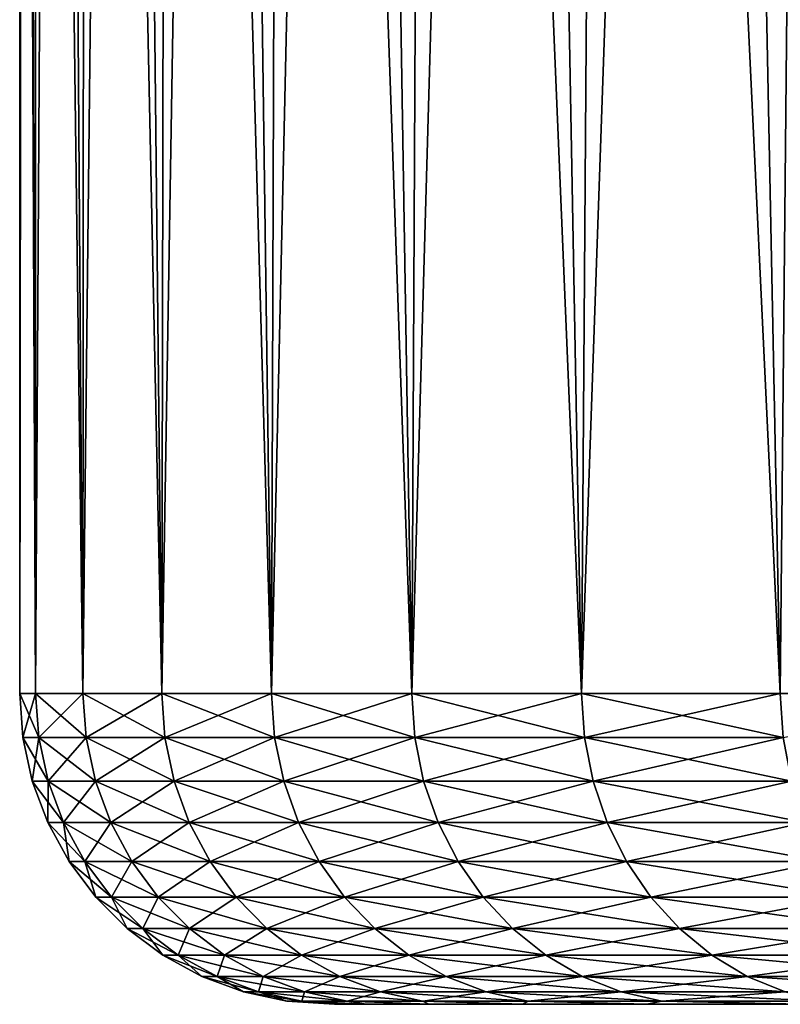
# Model space of a CAD drawing. Header units: metres. Extents: x -105 to 105, y -68 to 103.
# Tile 339 of 416: x 45 to 48.67, y 84.09 to 88.84. Entities that reach past the tile are written whole.
import ezdxf

# ---------------------------------------------------------------- set-up
doc = ezdxf.new("R2010")
doc.units = ezdxf.units.M
doc.layers.add('solid_FIT-BATH-150_SW0001_01', color=7, linetype='CONTINUOUS')

msp = doc.modelspace()

# ---------------------------------------------------------------- linework, layer by layer
at = {"layer": 'solid_FIT-BATH-150_SW0001_01'}
for points in [[(45, 85.585892, -0.703682), (45.000065, 103.085892, -0.703485), (45.020035, 103.085892, -1.799397)], [(45.076424, 85.585892, 1.436486), (45.000065, 103.085892, -0.703485), (45, 85.585892, -0.703682)], [(45, 85.585892, -0.703682), (45.020035, 103.085892, -1.799397), (45.07645, 85.585892, -2.843849)], [(45.076424, 85.585892, 1.436486), (45.020039, 103.085892, 0.392429), (45.000065, 103.085892, -0.703485)], [(45.07645, 85.585892, -2.843849), (45.020035, 103.085892, -1.799397), (45.080009, 103.085892, -2.892565)], [(45.076424, 85.585892, 1.436486), (45.080013, 103.085892, 1.485601), (45.020039, 103.085892, 0.392429)], [(45.305328, 85.585892, 3.565748), (45.080013, 103.085892, 1.485601), (45.076424, 85.585892, 1.436486)], [(45.07645, 85.585892, -2.843849), (45.080009, 103.085892, -2.892565), (45.180031, 103.085892, -3.98454)], [(45.07645, 85.585892, -2.843849), (45.180031, 103.085892, -3.98454), (45.305382, 85.585892, -4.973109)], [(45.305328, 85.585892, 3.565748), (45.180035, 103.085892, 2.577585), (45.080013, 103.085892, 1.485601)], [(45.305382, 85.585892, -4.973109), (45.180031, 103.085892, -3.98454), (45.319706, 103.085892, -5.071554)], [(45.305328, 85.585892, 3.565748), (45.31971, 103.085892, 3.664605), (45.180035, 103.085892, 2.577585)], [(45.685551, 85.585892, 5.673256), (45.31971, 103.085892, 3.664605), (45.305328, 85.585892, 3.565748)], [(45.305382, 85.585892, -4.973109), (45.319706, 103.085892, -5.071554), (45.499001, 103.085892, -6.152109)], [(45.305382, 85.585892, -4.973109), (45.499001, 103.085892, -6.152109), (45.685627, 85.585892, -7.080612)], [(45.685551, 85.585892, 5.673256), (45.499012, 103.085892, 4.745159), (45.31971, 103.085892, 3.664605)], [(45.685627, 85.585892, -7.080612), (45.499001, 103.085892, -6.152109), (45.717918, 103.085892, -7.226949)], [(45.685551, 85.585892, 5.673256), (45.717926, 103.085892, 5.819994), (45.499012, 103.085892, 4.745159)], [(46.215149, 85.585892, 7.74827), (45.717926, 103.085892, 5.819994), (45.685551, 85.585892, 5.673256)], [(45.685627, 85.585892, -7.080612), (45.717918, 103.085892, -7.226949), (45.975544, 103.085892, -8.291713)], [(45.685627, 85.585892, -7.080612), (45.975544, 103.085892, -8.291713), (46.215252, 85.585892, -9.15562)], [(46.215149, 85.585892, 7.74827), (45.975555, 103.085892, 6.884752), (45.717926, 103.085892, 5.819994)], [(46.215252, 85.585892, -9.15562), (45.975544, 103.085892, -8.291713), (46.272026, 103.085892, -9.346421)], [(46.215149, 85.585892, 7.74827), (46.272034, 103.085892, 7.939456), (45.975555, 103.085892, 6.884752)], [(46.89143, 85.585892, 9.780215), (46.272034, 103.085892, 7.939456), (46.215149, 85.585892, 7.74827)], [(46.215252, 85.585892, -9.15562), (46.272026, 103.085892, -9.346421), (46.607021, 103.085892, -10.390422)], [(46.215252, 85.585892, -9.15562), (46.607021, 103.085892, -10.390422), (46.89156, 85.585892, -11.187557)], [(46.89143, 85.585892, 9.780215), (46.607033, 103.085892, 8.983454), (46.272034, 103.085892, 7.939456)], [(46.89156, 85.585892, -11.187557), (46.607021, 103.085892, -10.390422), (46.979359, 103.085892, -11.419981)], [(46.89143, 85.585892, 9.780215), (46.979366, 103.085892, 10.013012), (46.607033, 103.085892, 8.983454)], [(47.710941, 85.585892, 11.758739), (46.979366, 103.085892, 10.013012), (46.89143, 85.585892, 9.780215)], [(46.89156, 85.585892, -11.187557), (46.979359, 103.085892, -11.419981), (47.389542, 103.085892, -12.436297)], [(46.89156, 85.585892, -11.187557), (47.389542, 103.085892, -12.436297), (47.711094, 85.585892, -13.16607)], [(47.710941, 85.585892, 11.758739), (47.389553, 103.085892, 11.02933), (46.979366, 103.085892, 10.013012)], [(47.711094, 85.585892, -13.16607), (47.389542, 103.085892, -12.436297), (47.83662, 103.085892, -13.437297)], [(47.710941, 85.585892, 11.758739), (47.836636, 103.085892, 12.030334), (47.389553, 103.085892, 11.02933)], [(48.669514, 85.585892, 13.673759), (47.836636, 103.085892, 12.030334), (47.710941, 85.585892, 11.758739)], [(47.711094, 85.585892, -13.16607), (47.83662, 103.085892, -13.437297), (48.319397, 103.085892, -14.420033)], [(47.711094, 85.585892, -13.16607), (48.319397, 103.085892, -14.420033), (48.669689, 85.585892, -15.081078)], [(48.669514, 85.585892, 13.673759), (48.319416, 103.085892, 13.013074), (47.836636, 103.085892, 12.030334)], [(48.669689, 85.585892, -15.081078), (48.319397, 103.085892, -14.420033), (48.838623, 103.085892, -15.386044)], [(48.669514, 85.585892, 13.673759), (48.838646, 103.085892, 13.979086), (48.319416, 103.085892, 13.013074)], [(49.76226, 85.585892, 15.515515), (48.838646, 103.085892, 13.979086), (48.669514, 85.585892, 13.673759)], [(45, 85.585892, -0.703682), (45.091667, 85.372414, -2.842585), (45.015266, 85.372414, -0.703498)], [(45.076424, 85.585892, 1.436486), (45, 85.585892, -0.703682), (45.015266, 85.372414, -0.703498)], [(45, 85.585892, -0.703682), (45.07645, 85.585892, -2.843849), (45.091667, 85.372414, -2.842585)], [(45.076424, 85.585892, 1.436486), (45.015266, 85.372414, -0.703498), (45.091667, 85.372414, 1.435588)], [(45.305328, 85.585892, 3.565748), (45.076424, 85.585892, 1.436486), (45.091667, 85.372414, 1.435588)], [(45.07645, 85.585892, -2.843849), (45.320469, 85.372414, -4.970771), (45.091667, 85.372414, -2.842585)], [(45.07645, 85.585892, -2.843849), (45.305382, 85.585892, -4.973109), (45.320469, 85.372414, -4.970771)], [(45.305328, 85.585892, 3.565748), (45.091667, 85.372414, 1.435588), (45.320469, 85.372414, 3.563774)], [(45.685551, 85.585892, 5.673256), (45.305328, 85.585892, 3.565748), (45.320469, 85.372414, 3.563774)], [(45.305382, 85.585892, -4.973109), (45.700512, 85.372414, -7.077212), (45.320469, 85.372414, -4.970771)], [(45.305382, 85.585892, -4.973109), (45.685627, 85.585892, -7.080612), (45.700512, 85.372414, -7.077212)], [(45.685551, 85.585892, 5.673256), (45.320469, 85.372414, 3.563774), (45.700512, 85.372414, 5.670215)], [(46.215149, 85.585892, 7.74827), (45.685551, 85.585892, 5.673256), (45.700512, 85.372414, 5.670215)], [(45.685627, 85.585892, -7.080612), (46.229858, 85.372414, -9.151174), (45.700512, 85.372414, -7.077212)], [(45.685627, 85.585892, -7.080612), (46.215252, 85.585892, -9.15562), (46.229858, 85.372414, -9.151174)], [(46.215149, 85.585892, 7.74827), (45.700512, 85.372414, 5.670215), (46.229858, 85.372414, 7.744177)], [(46.89143, 85.585892, 9.780215), (46.215149, 85.585892, 7.74827), (46.229858, 85.372414, 7.744177)], [(46.215252, 85.585892, -9.15562), (46.905815, 85.372414, -11.182088), (46.229858, 85.372414, -9.151174)], [(46.215252, 85.585892, -9.15562), (46.89156, 85.585892, -11.187557), (46.905815, 85.372414, -11.182088)], [(46.89143, 85.585892, 9.780215), (46.229858, 85.372414, 7.744177), (46.905815, 85.372414, 9.775091)], [(47.710941, 85.585892, 11.758739), (46.89143, 85.585892, 9.780215), (46.905815, 85.372414, 9.775091)], [(46.89156, 85.585892, -11.187557), (47.72493, 85.372414, -13.159606), (46.905815, 85.372414, -11.182088)], [(46.89156, 85.585892, -11.187557), (47.711094, 85.585892, -13.16607), (47.72493, 85.372414, -13.159606)], [(47.710941, 85.585892, 11.758739), (46.905815, 85.372414, 9.775091), (47.72493, 85.372414, 11.752609)], [(48.669514, 85.585892, 13.673759), (47.710941, 85.585892, 11.758739), (47.72493, 85.372414, 11.752609)], [(47.711094, 85.585892, -13.16607), (48.683029, 85.372414, -15.073651), (47.72493, 85.372414, -13.159606)], [(47.711094, 85.585892, -13.16607), (48.669689, 85.585892, -15.081078), (48.683029, 85.372414, -15.073651)], [(48.669514, 85.585892, 13.673759), (47.72493, 85.372414, 11.752609), (48.683029, 85.372414, 13.666655)], [(49.76226, 85.585892, 15.515515), (48.669514, 85.585892, 13.673759), (48.683029, 85.372414, 13.666655)], [(45.137104, 85.163086, 1.432338), (45.091667, 85.372414, 1.435588), (45.015266, 85.372414, -0.703498)], [(45.060822, 85.163086, -0.703498), (45.015266, 85.372414, -0.703498), (45.091667, 85.372414, -2.842585)], [(45.060822, 85.163086, -0.703498), (45.137104, 85.163086, 1.432338), (45.015266, 85.372414, -0.703498)], [(45.137104, 85.163086, -2.839335), (45.060822, 85.163086, -0.703498), (45.091667, 85.372414, -2.842585)], [(45.365559, 85.163086, 3.557291), (45.320469, 85.372414, 3.563774), (45.091667, 85.372414, 1.435588)], [(45.137104, 85.163086, 1.432338), (45.365559, 85.163086, 3.557291), (45.091667, 85.372414, 1.435588)], [(45.137104, 85.163086, -2.839335), (45.091667, 85.372414, -2.842585), (45.320469, 85.372414, -4.970771)], [(45.365559, 85.163086, -4.964288), (45.137104, 85.163086, -2.839335), (45.320469, 85.372414, -4.970771)], [(45.745026, 85.163086, 5.660532), (45.700512, 85.372414, 5.670215), (45.320469, 85.372414, 3.563774)], [(45.365559, 85.163086, 3.557291), (45.745026, 85.163086, 5.660532), (45.320469, 85.372414, 3.563774)], [(45.365559, 85.163086, -4.964288), (45.320469, 85.372414, -4.970771), (45.700512, 85.372414, -7.077212)], [(45.745026, 85.163086, -7.067529), (45.365559, 85.163086, -4.964288), (45.700512, 85.372414, -7.077212)], [(46.273567, 85.163086, 7.731343), (46.229858, 85.372414, 7.744177), (45.700512, 85.372414, 5.670215)], [(45.745026, 85.163086, 5.660532), (46.273567, 85.163086, 7.731343), (45.700512, 85.372414, 5.670215)], [(45.745026, 85.163086, -7.067529), (45.700512, 85.372414, -7.077212), (46.229858, 85.372414, -9.151174)], [(46.273567, 85.163086, -9.13834), (45.745026, 85.163086, -7.067529), (46.229858, 85.372414, -9.151174)], [(46.948494, 85.163086, 9.759172), (46.905815, 85.372414, 9.775091), (46.229858, 85.372414, 7.744177)], [(46.273567, 85.163086, 7.731343), (46.948494, 85.163086, 9.759172), (46.229858, 85.372414, 7.744177)], [(46.273567, 85.163086, -9.13834), (46.229858, 85.372414, -9.151174), (46.905815, 85.372414, -11.182088)], [(46.948494, 85.163086, -11.166169), (46.273567, 85.163086, -9.13834), (46.905815, 85.372414, -11.182088)], [(47.766365, 85.163086, 11.733686), (47.72493, 85.372414, 11.752609), (46.905815, 85.372414, 9.775091)], [(46.948494, 85.163086, 9.759172), (47.766365, 85.163086, 11.733686), (46.905815, 85.372414, 9.775091)], [(46.948494, 85.163086, -11.166169), (46.905815, 85.372414, -11.182088), (47.72493, 85.372414, -13.159606)], [(47.766365, 85.163086, -13.140683), (46.948494, 85.163086, -11.166169), (47.72493, 85.372414, -13.159606)], [(48.723011, 85.163086, 13.644823), (48.683029, 85.372414, 13.666655), (47.72493, 85.372414, 11.752609)], [(47.766365, 85.163086, 11.733686), (48.723011, 85.163086, 13.644823), (47.72493, 85.372414, 11.752609)], [(47.766365, 85.163086, -13.140683), (47.72493, 85.372414, -13.159606), (48.683029, 85.372414, -15.073651)], [(48.723011, 85.163086, -15.05182), (47.766365, 85.163086, -13.140683), (48.683029, 85.372414, -15.073651)], [(45.211823, 84.962379, 1.426994), (45.137104, 85.163086, 1.432338), (45.060822, 85.163086, -0.703498)], [(45.135731, 84.962379, -0.703498), (45.060822, 85.163086, -0.703498), (45.137104, 85.163086, -2.839335)], [(45.135731, 84.962379, -0.703498), (45.211823, 84.962379, 1.426994), (45.060822, 85.163086, -0.703498)], [(45.211823, 84.962379, -2.833991), (45.135731, 84.962379, -0.703498), (45.137104, 85.163086, -2.839335)], [(45.439705, 84.962379, 3.54663), (45.365559, 85.163086, 3.557291), (45.137104, 85.163086, 1.432338)], [(45.211823, 84.962379, 1.426994), (45.439705, 84.962379, 3.54663), (45.137104, 85.163086, 1.432338)], [(45.211823, 84.962379, -2.833991), (45.137104, 85.163086, -2.839335), (45.365559, 85.163086, -4.964288)], [(45.439705, 84.962379, -4.953627), (45.211823, 84.962379, -2.833991), (45.365559, 85.163086, -4.964288)], [(45.818222, 84.962379, 5.644609), (45.745026, 85.163086, 5.660532), (45.365559, 85.163086, 3.557291)], [(45.439705, 84.962379, 3.54663), (45.818222, 84.962379, 5.644609), (45.365559, 85.163086, 3.557291)], [(45.439705, 84.962379, -4.953627), (45.365559, 85.163086, -4.964288), (45.745026, 85.163086, -7.067529)], [(45.818222, 84.962379, -7.051606), (45.439705, 84.962379, -4.953627), (45.745026, 85.163086, -7.067529)], [(46.345444, 84.962379, 7.710239), (46.273567, 85.163086, 7.731343), (45.745026, 85.163086, 5.660532)], [(45.818222, 84.962379, 5.644609), (46.345444, 84.962379, 7.710239), (45.745026, 85.163086, 5.660532)], [(45.818222, 84.962379, -7.051606), (45.745026, 85.163086, -7.067529), (46.273567, 85.163086, -9.13834)], [(46.345444, 84.962379, -9.117235), (45.818222, 84.962379, -7.051606), (46.273567, 85.163086, -9.13834)], [(47.018681, 84.962379, 9.732994), (46.948494, 85.163086, 9.759172), (46.273567, 85.163086, 7.731343)], [(46.345444, 84.962379, 7.710239), (47.018681, 84.962379, 9.732994), (46.273567, 85.163086, 7.731343)], [(46.345444, 84.962379, -9.117235), (46.273567, 85.163086, -9.13834), (46.948494, 85.163086, -11.166169)], [(47.018681, 84.962379, -11.139991), (46.345444, 84.962379, -9.117235), (46.948494, 85.163086, -11.166169)], [(47.834503, 84.962379, 11.702568), (47.766365, 85.163086, 11.733686), (46.948494, 85.163086, 9.759172)], [(47.018681, 84.962379, 9.732994), (47.834503, 84.962379, 11.702568), (46.948494, 85.163086, 9.759172)], [(47.018681, 84.962379, -11.139991), (46.948494, 85.163086, -11.166169), (47.766365, 85.163086, -13.140683)], [(47.834503, 84.962379, -13.109565), (47.018681, 84.962379, -11.139991), (47.766365, 85.163086, -13.140683)], [(48.788757, 84.962379, 13.608923), (48.723011, 85.163086, 13.644823), (47.766365, 85.163086, 11.733686)], [(47.834503, 84.962379, 11.702568), (48.788757, 84.962379, 13.608923), (47.766365, 85.163086, 11.733686)], [(47.834503, 84.962379, -13.109565), (47.766365, 85.163086, -13.140683), (48.723011, 85.163086, -15.05182)], [(48.788757, 84.962379, -15.01592), (47.834503, 84.962379, -13.109565), (48.723011, 85.163086, -15.05182)], [(45.314297, 84.774384, 1.419665), (45.211823, 84.962379, 1.426994), (45.135731, 84.962379, -0.703498)], [(45.238468, 84.774384, -0.703498), (45.135731, 84.962379, -0.703498), (45.211823, 84.962379, -2.833991)], [(45.238468, 84.774384, -0.703498), (45.314297, 84.774384, 1.419665), (45.135731, 84.962379, -0.703498)], [(45.541397, 84.774384, 3.532009), (45.439705, 84.962379, 3.54663), (45.211823, 84.962379, 1.426994)], [(45.314297, 84.774384, 1.419665), (45.541397, 84.774384, 3.532009), (45.211823, 84.962379, 1.426994)], [(45.314297, 84.774384, -2.826662), (45.211823, 84.962379, -2.833991), (45.439705, 84.962379, -4.953627)], [(45.314297, 84.774384, -2.826662), (45.238468, 84.774384, -0.703498), (45.211823, 84.962379, -2.833991)], [(45.541397, 84.774384, -4.939006), (45.314297, 84.774384, -2.826662), (45.439705, 84.962379, -4.953627)], [(45.918613, 84.774384, 5.62277), (45.818222, 84.962379, 5.644609), (45.439705, 84.962379, 3.54663)], [(45.541397, 84.774384, 3.532009), (45.918613, 84.774384, 5.62277), (45.439705, 84.962379, 3.54663)], [(45.541397, 84.774384, -4.939006), (45.439705, 84.962379, -4.953627), (45.818222, 84.962379, -7.051606)], [(45.918613, 84.774384, -7.029767), (45.541397, 84.774384, -4.939006), (45.818222, 84.962379, -7.051606)], [(46.444019, 84.774384, 7.681294), (46.345444, 84.962379, 7.710239), (45.818222, 84.962379, 5.644609)], [(45.918613, 84.774384, 5.62277), (46.444019, 84.774384, 7.681294), (45.818222, 84.962379, 5.644609)], [(45.918613, 84.774384, -7.029767), (45.818222, 84.962379, -7.051606), (46.345444, 84.962379, -9.117235)], [(46.444019, 84.774384, -9.088291), (45.918613, 84.774384, -7.029767), (46.345444, 84.962379, -9.117235)], [(47.114941, 84.774384, 9.697091), (47.018681, 84.962379, 9.732994), (46.345444, 84.962379, 7.710239)], [(46.444019, 84.774384, 7.681294), (47.114941, 84.774384, 9.697091), (46.345444, 84.962379, 7.710239)], [(46.444019, 84.774384, -9.088291), (46.345444, 84.962379, -9.117235), (47.018681, 84.962379, -11.139991)], [(47.114941, 84.774384, -11.104088), (46.444019, 84.774384, -9.088291), (47.018681, 84.962379, -11.139991)], [(47.927959, 84.774384, 11.659889), (47.834503, 84.962379, 11.702568), (47.018681, 84.962379, 9.732994)], [(47.114941, 84.774384, 9.697091), (47.927959, 84.774384, 11.659889), (47.018681, 84.962379, 9.732994)], [(47.114941, 84.774384, -11.104088), (47.018681, 84.962379, -11.139991), (47.834503, 84.962379, -13.109565)], [(47.927959, 84.774384, -13.066886), (47.114941, 84.774384, -11.104088), (47.834503, 84.962379, -13.109565)], [(48.878929, 84.774384, 13.559686), (48.788757, 84.962379, 13.608923), (47.834503, 84.962379, 11.702568)], [(47.927959, 84.774384, 11.659889), (48.878929, 84.774384, 13.559686), (47.834503, 84.962379, 11.702568)], [(47.927959, 84.774384, -13.066886), (47.834503, 84.962379, -13.109565), (48.788757, 84.962379, -15.01592)], [(48.878929, 84.774384, -14.966682), (47.927959, 84.774384, -13.066886), (48.788757, 84.962379, -15.01592)], [(45.44244, 84.602951, 1.4105), (45.314297, 84.774384, 1.419665), (45.238468, 84.774384, -0.703498)], [(45.366936, 84.602951, -0.703498), (45.238468, 84.774384, -0.703498), (45.314297, 84.774384, -2.826662)], [(45.366936, 84.602951, -0.703498), (45.44244, 84.602951, 1.4105), (45.238468, 84.774384, -0.703498)], [(45.66856, 84.602951, 3.513726), (45.541397, 84.774384, 3.532009), (45.314297, 84.774384, 1.419665)], [(45.44244, 84.602951, 1.4105), (45.66856, 84.602951, 3.513726), (45.314297, 84.774384, 1.419665)], [(45.44244, 84.602951, -2.817497), (45.314297, 84.774384, -2.826662), (45.541397, 84.774384, -4.939006)], [(45.44244, 84.602951, -2.817497), (45.366936, 84.602951, -0.703498), (45.314297, 84.774384, -2.826662)], [(45.66856, 84.602951, -4.920723), (45.44244, 84.602951, -2.817497), (45.541397, 84.774384, -4.939006)], [(46.044144, 84.602951, 5.595462), (45.918613, 84.774384, 5.62277), (45.541397, 84.774384, 3.532009)], [(45.66856, 84.602951, 3.513726), (46.044144, 84.602951, 5.595462), (45.541397, 84.774384, 3.532009)], [(45.66856, 84.602951, -4.920723), (45.541397, 84.774384, -4.939006), (45.918613, 84.774384, -7.029767)], [(46.044144, 84.602951, -7.002459), (45.66856, 84.602951, -4.920723), (45.918613, 84.774384, -7.029767)], [(46.567284, 84.602951, 7.6451), (46.444019, 84.774384, 7.681294), (45.918613, 84.774384, 5.62277)], [(46.044144, 84.602951, 5.595462), (46.567284, 84.602951, 7.6451), (45.918613, 84.774384, 5.62277)], [(46.044144, 84.602951, -7.002459), (45.918613, 84.774384, -7.029767), (46.444019, 84.774384, -9.088291)], [(46.567284, 84.602951, -9.052097), (46.044144, 84.602951, -7.002459), (46.444019, 84.774384, -9.088291)], [(47.23531, 84.602951, 9.652196), (47.114941, 84.774384, 9.697091), (46.444019, 84.774384, 7.681294)], [(46.567284, 84.602951, 7.6451), (47.23531, 84.602951, 9.652196), (46.444019, 84.774384, 7.681294)], [(46.567284, 84.602951, -9.052097), (46.444019, 84.774384, -9.088291), (47.114941, 84.774384, -11.104088)], [(47.23531, 84.602951, -11.059193), (46.567284, 84.602951, -9.052097), (47.114941, 84.774384, -11.104088)], [(48.044819, 84.602951, 11.606521), (47.927959, 84.774384, 11.659889), (47.114941, 84.774384, 9.697091)], [(47.23531, 84.602951, 9.652196), (48.044819, 84.602951, 11.606521), (47.114941, 84.774384, 9.697091)], [(47.23531, 84.602951, -11.059193), (47.114941, 84.774384, -11.104088), (47.927959, 84.774384, -13.066886)], [(48.044819, 84.602951, -13.013517), (47.23531, 84.602951, -11.059193), (47.927959, 84.774384, -13.066886)], [(48.991684, 84.602951, 13.498117), (48.878929, 84.774384, 13.559686), (47.927959, 84.774384, 11.659889)], [(48.044819, 84.602951, 11.606521), (48.991684, 84.602951, 13.498117), (47.927959, 84.774384, 11.659889)], [(48.044819, 84.602951, -13.013517), (47.927959, 84.774384, -13.066886), (48.878929, 84.774384, -14.966682)], [(48.991684, 84.602951, -14.905114), (48.044819, 84.602951, -13.013517), (48.878929, 84.774384, -14.966682)], [(45.593636, 84.451561, 1.399686), (45.44244, 84.602951, 1.4105), (45.366936, 84.602951, -0.703498)], [(45.51852, 84.451561, -0.703498), (45.366936, 84.602951, -0.703498), (45.44244, 84.602951, -2.817497)], [(45.51852, 84.451561, -0.703498), (45.593636, 84.451561, 1.399686), (45.366936, 84.602951, -0.703498)], [(45.818596, 84.451561, 3.492154), (45.66856, 84.602951, 3.513726), (45.44244, 84.602951, 1.4105)], [(45.593636, 84.451561, 1.399686), (45.818596, 84.451561, 3.492154), (45.44244, 84.602951, 1.4105)], [(45.593636, 84.451561, -2.806683), (45.44244, 84.602951, -2.817497), (45.66856, 84.602951, -4.920723)], [(45.593636, 84.451561, -2.806683), (45.51852, 84.451561, -0.703498), (45.44244, 84.602951, -2.817497)], [(45.818596, 84.451561, -4.899151), (45.593636, 84.451561, -2.806683), (45.66856, 84.602951, -4.920723)], [(46.192265, 84.451561, 5.563241), (46.044144, 84.602951, 5.595462), (45.66856, 84.602951, 3.513726)], [(45.818596, 84.451561, 3.492154), (46.192265, 84.451561, 5.563241), (45.66856, 84.602951, 3.513726)], [(45.818596, 84.451561, -4.899151), (45.66856, 84.602951, -4.920723), (46.044144, 84.602951, -7.002459)], [(46.192265, 84.451561, -6.970238), (45.818596, 84.451561, -4.899151), (46.044144, 84.602951, -7.002459)], [(46.712727, 84.451561, 7.602395), (46.567284, 84.602951, 7.6451), (46.044144, 84.602951, 5.595462)], [(46.192265, 84.451561, 5.563241), (46.712727, 84.451561, 7.602395), (46.044144, 84.602951, 5.595462)], [(46.192265, 84.451561, -6.970238), (46.044144, 84.602951, -7.002459), (46.567284, 84.602951, -9.052097)], [(46.712727, 84.451561, -9.009392), (46.192265, 84.451561, -6.970238), (46.567284, 84.602951, -9.052097)], [(47.377335, 84.451561, 9.599223), (47.23531, 84.602951, 9.652196), (46.567284, 84.602951, 7.6451)], [(46.712727, 84.451561, 7.602395), (47.377335, 84.451561, 9.599223), (46.567284, 84.602951, 7.6451)], [(46.712727, 84.451561, -9.009392), (46.567284, 84.602951, -9.052097), (47.23531, 84.602951, -11.059193)], [(47.377335, 84.451561, -11.00622), (46.712727, 84.451561, -9.009392), (47.23531, 84.602951, -11.059193)], [(48.182701, 84.451561, 11.543551), (48.044819, 84.602951, 11.606521), (47.23531, 84.602951, 9.652196)], [(47.377335, 84.451561, 9.599223), (48.182701, 84.451561, 11.543551), (47.23531, 84.602951, 9.652196)], [(47.377335, 84.451561, -11.00622), (47.23531, 84.602951, -11.059193), (48.044819, 84.602951, -13.013517)], [(48.182701, 84.451561, -12.950548), (47.377335, 84.451561, -11.00622), (48.044819, 84.602951, -13.013517)], [(49.124722, 84.451561, 13.425471), (48.991684, 84.602951, 13.498117), (48.044819, 84.602951, 11.606521)], [(48.182701, 84.451561, 11.543551), (49.124722, 84.451561, 13.425471), (48.044819, 84.602951, 11.606521)], [(48.182701, 84.451561, -12.950548), (48.044819, 84.602951, -13.013517), (48.991684, 84.602951, -14.905114)], [(49.124722, 84.451561, -14.832468), (48.182701, 84.451561, -12.950548), (48.991684, 84.602951, -14.905114)], [(45.764797, 84.323311, 1.387444), (45.593636, 84.451561, 1.399686), (45.51852, 84.451561, -0.703498)], [(45.690121, 84.323311, -0.703498), (45.51852, 84.451561, -0.703498), (45.593636, 84.451561, -2.806683)], [(45.690121, 84.323311, -0.703498), (45.764797, 84.323311, 1.387444), (45.51852, 84.451561, -0.703498)], [(45.988453, 84.323311, 3.467732), (45.818596, 84.451561, 3.492154), (45.593636, 84.451561, 1.399686)], [(45.764797, 84.323311, 1.387444), (45.988453, 84.323311, 3.467732), (45.593636, 84.451561, 1.399686)], [(45.764797, 84.323311, -2.794441), (45.593636, 84.451561, -2.806683), (45.818596, 84.451561, -4.899151)], [(45.764797, 84.323311, -2.794441), (45.690121, 84.323311, -0.703498), (45.593636, 84.451561, -2.806683)], [(45.988453, 84.323311, -4.874729), (45.764797, 84.323311, -2.794441), (45.818596, 84.451561, -4.899151)], [(46.359943, 84.323311, 5.526765), (46.192265, 84.451561, 5.563241), (45.818596, 84.451561, 3.492154)], [(45.988453, 84.323311, 3.467732), (46.359943, 84.323311, 5.526765), (45.818596, 84.451561, 3.492154)], [(45.988453, 84.323311, -4.874729), (45.818596, 84.451561, -4.899151), (46.192265, 84.451561, -6.970238)], [(46.359943, 84.323311, -6.933762), (45.988453, 84.323311, -4.874729), (46.192265, 84.451561, -6.970238)], [(46.877377, 84.323311, 7.554049), (46.712727, 84.451561, 7.602395), (46.192265, 84.451561, 5.563241)], [(46.359943, 84.323311, 5.526765), (46.877377, 84.323311, 7.554049), (46.192265, 84.451561, 5.563241)], [(46.359943, 84.323311, -6.933762), (46.192265, 84.451561, -6.970238), (46.712727, 84.451561, -9.009392)], [(46.877377, 84.323311, -8.961045), (46.359943, 84.323311, -6.933762), (46.712727, 84.451561, -9.009392)], [(47.538116, 84.323311, 9.539255), (47.377335, 84.451561, 9.599223), (46.712727, 84.451561, 7.602395)], [(46.877377, 84.323311, 7.554049), (47.538116, 84.323311, 9.539255), (46.712727, 84.451561, 7.602395)], [(46.877377, 84.323311, -8.961045), (46.712727, 84.451561, -9.009392), (47.377335, 84.451561, -11.00622)], [(47.538116, 84.323311, -10.946252), (46.877377, 84.323311, -8.961045), (47.377335, 84.451561, -11.00622)], [(48.338795, 84.323311, 11.472265), (48.182701, 84.451561, 11.543551), (47.377335, 84.451561, 9.599223)], [(47.538116, 84.323311, 9.539255), (48.338795, 84.323311, 11.472265), (47.377335, 84.451561, 9.599223)], [(47.538116, 84.323311, -10.946252), (47.377335, 84.451561, -11.00622), (48.182701, 84.451561, -12.950548)], [(48.338795, 84.323311, -12.879262), (47.538116, 84.323311, -10.946252), (48.182701, 84.451561, -12.950548)], [(49.275333, 84.323311, 13.343232), (49.124722, 84.451561, 13.425471), (48.182701, 84.451561, 11.543551)], [(48.338795, 84.323311, 11.472265), (49.275333, 84.323311, 13.343232), (48.182701, 84.451561, 11.543551)], [(48.338795, 84.323311, -12.879262), (48.182701, 84.451561, -12.950548), (49.124722, 84.451561, -14.832468)], [(49.275333, 84.323311, -14.750229), (48.338795, 84.323311, -12.879262), (49.124722, 84.451561, -14.832468)], [(45.952442, 84.220818, 1.374024), (45.764797, 84.323311, 1.387444), (45.690121, 84.323311, -0.703498)], [(45.878242, 84.220818, -0.703498), (45.690121, 84.323311, -0.703498), (45.764797, 84.323311, -2.794441)], [(45.878242, 84.220818, -0.703498), (45.952442, 84.220818, 1.374024), (45.690121, 84.323311, -0.703498)], [(46.17466, 84.220818, 3.44096), (45.988453, 84.323311, 3.467732), (45.764797, 84.323311, 1.387444)], [(45.952442, 84.220818, 1.374024), (46.17466, 84.220818, 3.44096), (45.764797, 84.323311, 1.387444)], [(45.952442, 84.220818, -2.781021), (45.764797, 84.323311, -2.794441), (45.988453, 84.323311, -4.874729)], [(45.952442, 84.220818, -2.781021), (45.878242, 84.220818, -0.703498), (45.764797, 84.323311, -2.794441)], [(46.17466, 84.220818, -4.847957), (45.952442, 84.220818, -2.781021), (45.988453, 84.323311, -4.874729)], [(46.543766, 84.220818, 5.486777), (46.359943, 84.323311, 5.526765), (45.988453, 84.323311, 3.467732)], [(46.17466, 84.220818, 3.44096), (46.543766, 84.220818, 5.486777), (45.988453, 84.323311, 3.467732)], [(46.17466, 84.220818, -4.847957), (45.988453, 84.323311, -4.874729), (46.359943, 84.323311, -6.933762)], [(46.543766, 84.220818, -6.893774), (46.17466, 84.220818, -4.847957), (46.359943, 84.323311, -6.933762)], [(47.057877, 84.220818, 7.501049), (46.877377, 84.323311, 7.554049), (46.359943, 84.323311, 5.526765)], [(46.543766, 84.220818, 5.486777), (47.057877, 84.220818, 7.501049), (46.359943, 84.323311, 5.526765)], [(46.543766, 84.220818, -6.893774), (46.359943, 84.323311, -6.933762), (46.877377, 84.323311, -8.961045)], [(47.057877, 84.220818, -8.908046), (46.543766, 84.220818, -6.893774), (46.877377, 84.323311, -8.961045)], [(47.714378, 84.220818, 9.473513), (47.538116, 84.323311, 9.539255), (46.877377, 84.323311, 7.554049)], [(47.057877, 84.220818, 7.501049), (47.714378, 84.220818, 9.473513), (46.877377, 84.323311, 7.554049)], [(47.057877, 84.220818, -8.908046), (46.877377, 84.323311, -8.961045), (47.538116, 84.323311, -10.946252)], [(47.714378, 84.220818, -10.880509), (47.057877, 84.220818, -8.908046), (47.538116, 84.323311, -10.946252)], [(48.509918, 84.220818, 11.394117), (48.338795, 84.323311, 11.472265), (47.538116, 84.323311, 9.539255)], [(47.714378, 84.220818, 9.473513), (48.509918, 84.220818, 11.394117), (47.538116, 84.323311, 9.539255)], [(47.714378, 84.220818, -10.880509), (47.538116, 84.323311, -10.946252), (48.338795, 84.323311, -12.879262)], [(48.509918, 84.220818, -12.801114), (47.714378, 84.220818, -10.880509), (48.338795, 84.323311, -12.879262)], [(49.440445, 84.220818, 13.253075), (49.275333, 84.323311, 13.343232), (48.338795, 84.323311, 11.472265)], [(48.509918, 84.220818, 11.394117), (49.440445, 84.220818, 13.253075), (48.338795, 84.323311, 11.472265)], [(48.509918, 84.220818, -12.801114), (48.338795, 84.323311, -12.879262), (49.275333, 84.323311, -14.750229)], [(49.440445, 84.220818, -14.660071), (48.509918, 84.220818, -12.801114), (49.275333, 84.323311, -14.750229)], [(46.152733, 84.146164, 1.359699), (45.952442, 84.220818, 1.374024), (45.878242, 84.220818, -0.703498)], [(46.079044, 84.146164, -0.703498), (45.878242, 84.220818, -0.703498), (45.952442, 84.220818, -2.781021)], [(46.079044, 84.146164, -0.703498), (46.152733, 84.146164, 1.359699), (45.878242, 84.220818, -0.703498)], [(46.373421, 84.146164, 3.412383), (46.17466, 84.220818, 3.44096), (45.952442, 84.220818, 1.374024)], [(46.152733, 84.146164, 1.359699), (46.373421, 84.146164, 3.412383), (45.952442, 84.220818, 1.374024)], [(46.152733, 84.146164, -2.766696), (45.952442, 84.220818, -2.781021), (46.17466, 84.220818, -4.847957)], [(46.152733, 84.146164, -2.766696), (46.079044, 84.146164, -0.703498), (45.952442, 84.220818, -2.781021)], [(46.373421, 84.146164, -4.819379), (46.152733, 84.146164, -2.766696), (46.17466, 84.220818, -4.847957)], [(46.739979, 84.146164, 5.444093), (46.543766, 84.220818, 5.486777), (46.17466, 84.220818, 3.44096)], [(46.373421, 84.146164, 3.412383), (46.739979, 84.146164, 5.444093), (46.17466, 84.220818, 3.44096)], [(46.373421, 84.146164, -4.819379), (46.17466, 84.220818, -4.847957), (46.543766, 84.220818, -6.893774)], [(46.739979, 84.146164, -6.851089), (46.373421, 84.146164, -4.819379), (46.543766, 84.220818, -6.893774)], [(47.250549, 84.146164, 7.444476), (47.057877, 84.220818, 7.501049), (46.543766, 84.220818, 5.486777)], [(46.739979, 84.146164, 5.444093), (47.250549, 84.146164, 7.444476), (46.543766, 84.220818, 5.486777)], [(46.739979, 84.146164, -6.851089), (46.543766, 84.220818, -6.893774), (47.057877, 84.220818, -8.908046)], [(47.250549, 84.146164, -8.851473), (46.739979, 84.146164, -6.851089), (47.057877, 84.220818, -8.908046)], [(47.902519, 84.146164, 9.403339), (47.714378, 84.220818, 9.473513), (47.057877, 84.220818, 7.501049)], [(47.250549, 84.146164, 7.444476), (47.902519, 84.146164, 9.403339), (47.057877, 84.220818, 7.501049)], [(47.250549, 84.146164, -8.851473), (47.057877, 84.220818, -8.908046), (47.714378, 84.220818, -10.880509)], [(47.902519, 84.146164, -10.810336), (47.250549, 84.146164, -8.851473), (47.714378, 84.220818, -10.880509)], [(48.692574, 84.146164, 11.3107), (48.509918, 84.220818, 11.394117), (47.714378, 84.220818, 9.473513)], [(47.902519, 84.146164, 9.403339), (48.692574, 84.146164, 11.3107), (47.714378, 84.220818, 9.473513)], [(47.902519, 84.146164, -10.810336), (47.714378, 84.220818, -10.880509), (48.509918, 84.220818, -12.801114)], [(48.692574, 84.146164, -12.717697), (47.902519, 84.146164, -10.810336), (48.509918, 84.220818, -12.801114)], [(49.616688, 84.146164, 13.156839), (49.440445, 84.220818, 13.253075), (48.509918, 84.220818, 11.394117)], [(48.692574, 84.146164, 11.3107), (49.616688, 84.146164, 13.156839), (48.509918, 84.220818, 11.394117)], [(48.692574, 84.146164, -12.717697), (48.509918, 84.220818, -12.801114), (49.440445, 84.220818, -14.660071)], [(46.361591, 84.100883, 1.344761), (46.152733, 84.146164, 1.359699), (46.079044, 84.146164, -0.703498)], [(46.288437, 84.100883, -0.703498), (46.079044, 84.146164, -0.703498), (46.152733, 84.146164, -2.766696)], [(46.288437, 84.100883, -0.703498), (46.361591, 84.100883, 1.344761), (46.079044, 84.146164, -0.703498)], [(46.580677, 84.100883, 3.382583), (46.373421, 84.146164, 3.412383), (46.152733, 84.146164, 1.359699)], [(46.361591, 84.100883, 1.344761), (46.580677, 84.100883, 3.382583), (46.152733, 84.146164, 1.359699)], [(46.361591, 84.100883, -2.751758), (46.152733, 84.146164, -2.766696), (46.373421, 84.146164, -4.819379)], [(46.361591, 84.100883, -2.751758), (46.288437, 84.100883, -0.703498), (46.152733, 84.146164, -2.766696)], [(46.580677, 84.100883, -4.78958), (46.361591, 84.100883, -2.751758), (46.373421, 84.146164, -4.819379)], [(46.944584, 84.100883, 5.399583), (46.739979, 84.146164, 5.444093), (46.373421, 84.146164, 3.412383)], [(46.580677, 84.100883, 3.382583), (46.944584, 84.100883, 5.399583), (46.373421, 84.146164, 3.412383)], [(46.580677, 84.100883, -4.78958), (46.373421, 84.146164, -4.819379), (46.739979, 84.146164, -6.851089)], [(46.944584, 84.100883, -6.80658), (46.580677, 84.100883, -4.78958), (46.739979, 84.146164, -6.851089)], [(47.451458, 84.100883, 7.385484), (47.250549, 84.146164, 7.444476), (46.739979, 84.146164, 5.444093)], [(46.944584, 84.100883, 5.399583), (47.451458, 84.100883, 7.385484), (46.739979, 84.146164, 5.444093)], [(46.944584, 84.100883, -6.80658), (46.739979, 84.146164, -6.851089), (47.250549, 84.146164, -8.851473)], [(47.451458, 84.100883, -8.79248), (46.944584, 84.100883, -6.80658), (47.250549, 84.146164, -8.851473)], [(48.098709, 84.100883, 9.330165), (47.902519, 84.146164, 9.403339), (47.250549, 84.146164, 7.444476)], [(47.451458, 84.100883, 7.385484), (48.098709, 84.100883, 9.330165), (47.250549, 84.146164, 7.444476)], [(47.451458, 84.100883, -8.79248), (47.250549, 84.146164, -8.851473), (47.902519, 84.146164, -10.810336)], [(48.098709, 84.100883, -10.737162), (47.451458, 84.100883, -8.79248), (47.902519, 84.146164, -10.810336)], [(48.883041, 84.100883, 11.223717), (48.692574, 84.146164, 11.3107), (47.902519, 84.146164, 9.403339)], [(48.098709, 84.100883, 9.330165), (48.883041, 84.100883, 11.223717), (47.902519, 84.146164, 9.403339)], [(48.098709, 84.100883, -10.737162), (47.902519, 84.146164, -10.810336), (48.692574, 84.146164, -12.717697)], [(48.883041, 84.100883, -12.630713), (48.098709, 84.100883, -10.737162), (48.692574, 84.146164, -12.717697)], [(46.518955, 84.085892, 0.335338), (46.361591, 84.100883, 1.344761), (46.288437, 84.100883, -0.703498)], [(46.519142, 84.085892, -1.747418), (46.288437, 84.100883, -0.703498), (46.361591, 84.100883, -2.751758)], [(46.519142, 84.085892, -1.747418), (46.518955, 84.085892, 0.335338), (46.288437, 84.100883, -0.703498)], [(46.670807, 84.085892, 2.411458), (46.580677, 84.100883, 3.382583), (46.361591, 84.100883, 1.344761)], [(46.518955, 84.085892, 0.335338), (46.670807, 84.085892, 2.411458), (46.361591, 84.100883, 1.344761)], [(46.671364, 84.085892, -3.823511), (46.361591, 84.100883, -2.751758), (46.580677, 84.100883, -4.78958)], [(46.671364, 84.085892, -3.823511), (46.519142, 84.085892, -1.747418), (46.361591, 84.100883, -2.751758)], [(46.519142, 84.085892, -1.747418), (46.670807, 84.085892, 2.411458), (46.518955, 84.085892, 0.335338)], [(46.671364, 84.085892, -3.823511), (46.670807, 84.085892, 2.411458), (46.519142, 84.085892, -1.747418)], [(46.973656, 84.085892, 4.470594), (46.944584, 84.100883, 5.399583), (46.580677, 84.100883, 3.382583)], [(46.670807, 84.085892, 2.411458), (46.973656, 84.085892, 4.470594), (46.580677, 84.100883, 3.382583)], [(46.974583, 84.085892, -5.882593), (46.580677, 84.100883, -4.78958), (46.944584, 84.100883, -6.80658)], [(46.974583, 84.085892, -5.882593), (46.671364, 84.085892, -3.823511), (46.580677, 84.100883, -4.78958)], [(46.671364, 84.085892, -3.823511), (46.973656, 84.085892, 4.470594), (46.670807, 84.085892, 2.411458)], [(46.974583, 84.085892, -5.882593), (46.973656, 84.085892, 4.470594), (46.671364, 84.085892, -3.823511)], [(47.426174, 84.085892, 6.503032), (47.451458, 84.100883, 7.385484), (46.944584, 84.100883, 5.399583)], [(46.973656, 84.085892, 4.470594), (47.426174, 84.085892, 6.503032), (46.944584, 84.100883, 5.399583)], [(47.42746, 84.085892, -7.91495), (46.944584, 84.100883, -6.80658), (47.451458, 84.100883, -8.79248)], [(47.42746, 84.085892, -7.91495), (46.974583, 84.085892, -5.882593), (46.944584, 84.100883, -6.80658)], [(46.974583, 84.085892, -5.882593), (47.426174, 84.085892, 6.503032), (46.973656, 84.085892, 4.470594)], [(47.42746, 84.085892, -7.91495), (47.426174, 84.085892, 6.503032), (46.974583, 84.085892, -5.882593)], [(47.426174, 84.085892, 6.503032), (48.026043, 84.085892, 8.497229), (47.451458, 84.100883, 7.385484)], [(47.42746, 84.085892, -7.91495), (48.026043, 84.085892, 8.497229), (47.426174, 84.085892, 6.503032)], [(48.027687, 84.085892, -9.909039), (47.42746, 84.085892, -7.91495), (47.451458, 84.100883, -8.79248)], [(48.027687, 84.085892, -9.909039), (48.026043, 84.085892, 8.497229), (47.42746, 84.085892, -7.91495)], [(48.026043, 84.085892, 8.497229), (48.098709, 84.100883, 9.330165), (47.451458, 84.100883, 7.385484)], [(48.027687, 84.085892, -9.909039), (47.451458, 84.100883, -8.79248), (48.098709, 84.100883, -10.737162)], [(48.026043, 84.085892, 8.497229), (48.769482, 84.085892, 10.441277), (48.098709, 84.100883, 9.330165)], [(48.027687, 84.085892, -9.909039), (48.769482, 84.085892, 10.441277), (48.026043, 84.085892, 8.497229)], [(48.771473, 84.085892, -11.852955), (48.027687, 84.085892, -9.909039), (48.098709, 84.100883, -10.737162)], [(48.771473, 84.085892, -11.852955), (48.769482, 84.085892, 10.441277), (48.027687, 84.085892, -9.909039)], [(48.769482, 84.085892, 10.441277), (48.883041, 84.100883, 11.223717), (48.098709, 84.100883, 9.330165)], [(48.771473, 84.085892, -11.852955), (48.098709, 84.100883, -10.737162), (48.883041, 84.100883, -12.630713)]]:
    msp.add_3dface(points, dxfattribs=at)

doc.saveas('drawing.dxf')
